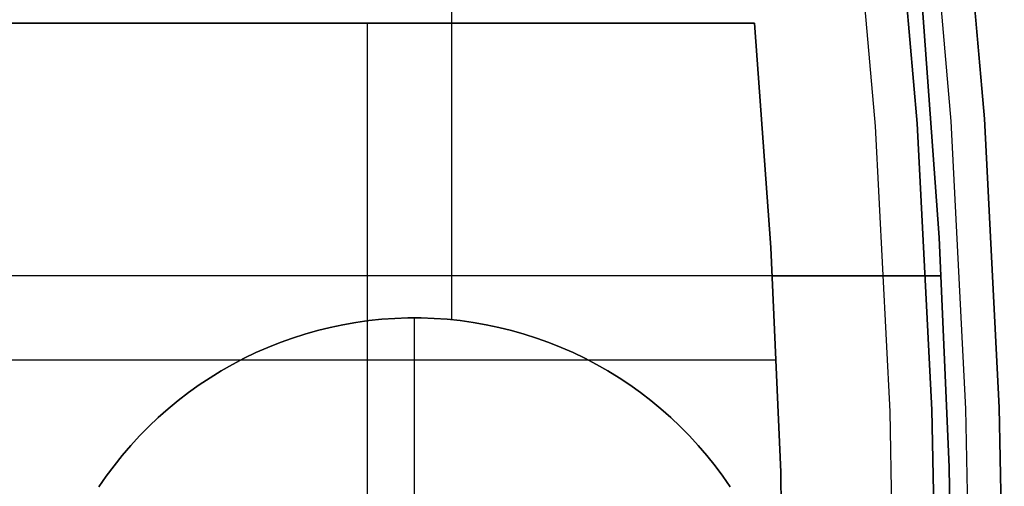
# Model space of a CAD drawing. Header units: millimetres. Extents: x 7986 to 9191, y -11326 to -10283.
# Tile 298 of 312: x 8676.28 to 8687.96, y -10663.31 to -10657.77. Entities that reach past the tile are written whole.
import ezdxf

# ---------------------------------------------------------------- set-up
doc = ezdxf.new("R2010")
doc.units = ezdxf.units.MM
doc.layers.add('BLANCO METALICO', color=7, linetype='Continuous', true_color=0xededed)

msp = doc.modelspace()

# ---------------------------------------------------------------- linework, layer by layer
at = {"layer": 'BLANCO METALICO'}
for p, q in [((8687.032, -10655.566, 143.581), (8687.327, -10658.974, 143.581)), ((8687.43, -10655.525, 143.581), (8687.726, -10658.947, 143.581)), ((8687.726, -10658.947, 141.965), (8687.43, -10655.525, 141.965)), ((8687.726, -10658.947, 140.465), (8687.43, -10655.525, 140.465)), ((8687.43, -10655.525, 142.773), (8687.726, -10658.947, 142.773)), ((8687.43, -10655.525, 141.215), (8687.726, -10658.947, 141.215)), ((8686.137, -10655.659, 139.165), (8686.429, -10659.036, 139.165)), ((8686.137, -10655.659, 139.965), (8686.429, -10659.036, 139.965)), ((8686.928, -10659.002, 143.581), (8686.634, -10655.607, 143.581)), ((8686.634, -10655.607, 141.965), (8686.928, -10659.002, 141.965)), ((8686.928, -10659.002, 142.773), (8686.634, -10655.607, 142.773)), ((8686.634, -10655.607, 140.465), (8686.928, -10659.002, 140.465)), ((8681.405, -10657.811, 162.081), (8681.405, -10655.811, 162.081)), ((8681.405, -10661.333, 156.581), (8681.405, -10655.811, 156.581)), ((8687.189, -10660.358, 159.581), (8686.991, -10657.637, 159.581)), ((8686.991, -10657.637, 162.081), (8687.189, -10660.358, 162.081)), ((8687.189, -10660.358, 156.581), (8686.991, -10657.637, 156.581)), ((8687.189, -10660.358, 160.831), (8686.991, -10657.637, 160.831)), ((8686.991, -10657.637, 158.081), (8687.189, -10660.358, 158.081)), ((8675.463, -10657.811, 159.581), (8684.999, -10657.811, 159.581)), ((8684.999, -10657.811, 162.081), (8675.463, -10657.811, 162.081)), ((8684.999, -10657.811, 160.831), (8675.463, -10657.811, 160.831)), ((8680.231, -10657.811, 162.081), (8680.231, -10657.811, 159.581)), ((8680.405, -10663.891, 159.581), (8680.405, -10657.811, 159.581)), ((8685.192, -10660.474, 162.081), (8684.999, -10657.811, 162.081)), ((8684.999, -10657.811, 162.081), (8684.999, -10657.811, 159.581)), ((8684.999, -10657.811, 159.581), (8685.192, -10660.474, 159.581)), ((8684.999, -10657.811, 160.831), (8685.192, -10660.474, 160.831)), ((8687.327, -10658.974, 143.581), (8687.504, -10662.391, 143.581)), ((8687.726, -10658.947, 143.581), (8687.903, -10662.377, 143.581)), ((8687.903, -10662.377, 141.965), (8687.726, -10658.947, 141.965)), ((8687.903, -10662.377, 140.465), (8687.726, -10658.947, 140.465)), ((8687.726, -10658.947, 142.773), (8687.903, -10662.377, 142.773)), ((8687.726, -10658.947, 141.215), (8687.903, -10662.377, 141.215)), ((8686.429, -10659.036, 139.165), (8686.604, -10662.422, 139.165)), ((8686.429, -10659.036, 139.965), (8686.604, -10662.422, 139.965)), ((8687.104, -10662.404, 143.581), (8686.928, -10659.002, 143.581)), ((8686.928, -10659.002, 141.965), (8687.104, -10662.404, 141.965)), ((8687.104, -10662.404, 142.773), (8686.928, -10659.002, 142.773)), ((8686.928, -10659.002, 140.465), (8687.104, -10662.404, 140.465)), ((8687.308, -10663.083, 159.581), (8687.189, -10660.358, 159.581)), ((8687.189, -10660.358, 162.081), (8687.308, -10663.083, 162.081)), ((8687.308, -10663.083, 156.581), (8687.189, -10660.358, 156.581)), ((8687.308, -10663.083, 160.831), (8687.189, -10660.358, 160.831)), ((8687.189, -10660.358, 158.081), (8687.308, -10663.083, 158.081)), ((8685.309, -10663.142, 162.081), (8685.192, -10660.474, 162.081)), ((8685.192, -10660.474, 159.581), (8685.309, -10663.142, 159.581)), ((8685.192, -10660.474, 160.831), (8685.309, -10663.142, 160.831)), ((8687.214, -10660.811, 156.581), (8675.463, -10660.811, 156.581)), ((8685.211, -10660.811, 162.081), (8687.214, -10660.811, 162.081)), ((8680.73, -10661.317, 146.581), (8680.575, -10661.328, 146.581)), ((8680.575, -10661.328, 156.581), (8680.73, -10661.317, 156.581)), ((8680.575, -10661.328, 151.581), (8680.73, -10661.317, 151.581)), ((8680.885, -10661.312, 146.581), (8680.73, -10661.317, 146.581)), ((8680.73, -10661.317, 156.581), (8680.885, -10661.312, 156.581)), ((8680.73, -10661.317, 151.581), (8680.885, -10661.312, 151.581)), ((8681.04, -10661.312, 146.581), (8680.885, -10661.312, 146.581)), ((8680.885, -10661.312, 156.581), (8681.04, -10661.312, 156.581)), ((8680.885, -10661.312, 151.581), (8681.04, -10661.312, 151.581)), ((8680.963, -10661.311, 156.581), (8680.963, -10661.311, 146.581)), ((8680.963, -10663.311, 146.581), (8680.963, -10661.311, 146.581)), ((8681.196, -10661.317, 146.581), (8681.04, -10661.312, 146.581)), ((8681.04, -10661.312, 156.581), (8681.196, -10661.317, 156.581)), ((8681.04, -10661.312, 151.581), (8681.196, -10661.317, 151.581)), ((8681.351, -10661.328, 146.581), (8681.196, -10661.317, 146.581)), ((8681.196, -10661.317, 156.581), (8681.351, -10661.328, 156.581)), ((8681.196, -10661.317, 151.581), (8681.351, -10661.328, 151.581)), ((8679.961, -10661.424, 146.581), (8679.811, -10661.461, 146.581)), ((8679.811, -10661.461, 156.581), (8679.961, -10661.424, 156.581)), ((8679.811, -10661.461, 151.581), (8679.961, -10661.424, 151.581)), ((8680.113, -10661.392, 146.581), (8679.961, -10661.424, 146.581)), ((8679.961, -10661.424, 156.581), (8680.113, -10661.392, 156.581)), ((8679.961, -10661.424, 151.581), (8680.113, -10661.392, 151.581)), ((8680.266, -10661.365, 146.581), (8680.113, -10661.392, 146.581)), ((8680.113, -10661.392, 156.581), (8680.266, -10661.365, 156.581)), ((8680.113, -10661.392, 151.581), (8680.266, -10661.365, 151.581)), ((8680.42, -10661.344, 146.581), (8680.266, -10661.365, 146.581)), ((8680.266, -10661.365, 156.581), (8680.42, -10661.344, 156.581)), ((8680.266, -10661.365, 151.581), (8680.42, -10661.344, 151.581)), ((8680.575, -10661.328, 146.581), (8680.42, -10661.344, 146.581)), ((8680.42, -10661.344, 156.581), (8680.575, -10661.328, 156.581)), ((8680.42, -10661.344, 151.581), (8680.575, -10661.328, 151.581)), ((8681.505, -10661.344, 146.581), (8681.351, -10661.328, 146.581)), ((8681.351, -10661.328, 156.581), (8681.505, -10661.344, 156.581)), ((8681.351, -10661.328, 151.581), (8681.505, -10661.344, 151.581)), ((8681.659, -10661.365, 146.581), (8681.505, -10661.344, 146.581)), ((8681.505, -10661.344, 156.581), (8681.659, -10661.365, 156.581)), ((8681.505, -10661.344, 151.581), (8681.659, -10661.365, 151.581)), ((8681.812, -10661.392, 146.581), (8681.659, -10661.365, 146.581)), ((8681.659, -10661.365, 156.581), (8681.812, -10661.392, 156.581)), ((8681.659, -10661.365, 151.581), (8681.812, -10661.392, 151.581)), ((8681.964, -10661.424, 146.581), (8681.812, -10661.392, 146.581)), ((8681.812, -10661.392, 156.581), (8681.964, -10661.424, 156.581)), ((8681.812, -10661.392, 151.581), (8681.964, -10661.424, 151.581)), ((8682.115, -10661.461, 146.581), (8681.964, -10661.424, 146.581)), ((8681.964, -10661.424, 156.581), (8682.115, -10661.461, 156.581)), ((8681.964, -10661.424, 151.581), (8682.115, -10661.461, 151.581)), ((8679.513, -10661.551, 146.581), (8679.367, -10661.604, 146.581)), ((8679.367, -10661.604, 156.581), (8679.513, -10661.551, 156.581)), ((8679.367, -10661.604, 151.581), (8679.513, -10661.551, 151.581)), ((8679.661, -10661.504, 146.581), (8679.513, -10661.551, 146.581)), ((8679.513, -10661.551, 156.581), (8679.661, -10661.504, 156.581)), ((8679.513, -10661.551, 151.581), (8679.661, -10661.504, 151.581)), ((8679.811, -10661.461, 146.581), (8679.661, -10661.504, 146.581)), ((8679.661, -10661.504, 156.581), (8679.811, -10661.461, 156.581)), ((8679.661, -10661.504, 151.581), (8679.811, -10661.461, 151.581)), ((8682.264, -10661.504, 146.581), (8682.115, -10661.461, 146.581)), ((8682.115, -10661.461, 156.581), (8682.264, -10661.504, 156.581)), ((8682.115, -10661.461, 151.581), (8682.264, -10661.504, 151.581)), ((8682.412, -10661.551, 146.581), (8682.264, -10661.504, 146.581)), ((8682.264, -10661.504, 156.581), (8682.412, -10661.551, 156.581)), ((8682.264, -10661.504, 151.581), (8682.412, -10661.551, 151.581)), ((8682.558, -10661.604, 146.581), (8682.412, -10661.551, 146.581)), ((8682.412, -10661.551, 156.581), (8682.558, -10661.604, 156.581)), ((8682.412, -10661.551, 151.581), (8682.558, -10661.604, 151.581)), ((8679.223, -10661.661, 146.581), (8679.081, -10661.724, 146.581)), ((8679.081, -10661.724, 156.581), (8679.223, -10661.661, 156.581)), ((8679.081, -10661.724, 151.581), (8679.223, -10661.661, 151.581)), ((8679.367, -10661.604, 146.581), (8679.223, -10661.661, 146.581)), ((8679.223, -10661.661, 156.581), (8679.367, -10661.604, 156.581)), ((8679.223, -10661.661, 151.581), (8679.367, -10661.604, 151.581)), ((8682.703, -10661.661, 146.581), (8682.558, -10661.604, 146.581)), ((8682.558, -10661.604, 156.581), (8682.703, -10661.661, 156.581)), ((8682.558, -10661.604, 151.581), (8682.703, -10661.661, 151.581)), ((8682.845, -10661.724, 146.581), (8682.703, -10661.661, 146.581)), ((8682.703, -10661.661, 156.581), (8682.845, -10661.724, 156.581)), ((8682.703, -10661.661, 151.581), (8682.845, -10661.724, 151.581)), ((8679.081, -10661.724, 146.581), (8678.941, -10661.791, 146.581)), ((8678.941, -10661.791, 156.581), (8679.081, -10661.724, 156.581)), ((8678.941, -10661.791, 151.581), (8679.081, -10661.724, 151.581)), ((8682.985, -10661.791, 146.581), (8682.845, -10661.724, 146.581)), ((8682.845, -10661.724, 156.581), (8682.985, -10661.791, 156.581)), ((8682.845, -10661.724, 151.581), (8682.985, -10661.791, 151.581)), ((8675.463, -10661.811, 159.581), (8685.26, -10661.811, 159.581)), ((8678.803, -10661.863, 146.581), (8678.668, -10661.94, 146.581)), ((8678.668, -10661.94, 156.581), (8678.803, -10661.863, 156.581)), ((8678.668, -10661.94, 151.581), (8678.803, -10661.863, 151.581)), ((8678.941, -10661.791, 146.581), (8678.803, -10661.863, 146.581)), ((8678.803, -10661.863, 156.581), (8678.941, -10661.791, 156.581)), ((8678.803, -10661.863, 151.581), (8678.941, -10661.791, 151.581)), ((8683.122, -10661.863, 146.581), (8682.985, -10661.791, 146.581)), ((8682.985, -10661.791, 156.581), (8683.122, -10661.863, 156.581)), ((8682.985, -10661.791, 151.581), (8683.122, -10661.863, 151.581)), ((8683.257, -10661.94, 146.581), (8683.122, -10661.863, 146.581)), ((8683.122, -10661.863, 156.581), (8683.257, -10661.94, 156.581)), ((8683.122, -10661.863, 151.581), (8683.257, -10661.94, 151.581)), ((8678.668, -10661.94, 146.581), (8678.536, -10662.022, 146.581)), ((8678.536, -10662.022, 156.581), (8678.668, -10661.94, 156.581)), ((8678.536, -10662.022, 151.581), (8678.668, -10661.94, 151.581)), ((8683.39, -10662.022, 146.581), (8683.257, -10661.94, 146.581)), ((8683.257, -10661.94, 156.581), (8683.39, -10662.022, 156.581)), ((8683.257, -10661.94, 151.581), (8683.39, -10662.022, 151.581)), ((8678.406, -10662.108, 146.581), (8678.28, -10662.198, 146.581)), ((8678.28, -10662.198, 156.581), (8678.406, -10662.108, 156.581)), ((8678.28, -10662.198, 151.581), (8678.406, -10662.108, 151.581)), ((8678.536, -10662.022, 146.581), (8678.406, -10662.108, 146.581)), ((8678.406, -10662.108, 156.581), (8678.536, -10662.022, 156.581)), ((8678.406, -10662.108, 151.581), (8678.536, -10662.022, 151.581)), ((8683.519, -10662.108, 146.581), (8683.39, -10662.022, 146.581)), ((8683.39, -10662.022, 156.581), (8683.519, -10662.108, 156.581)), ((8683.39, -10662.022, 151.581), (8683.519, -10662.108, 151.581)), ((8683.645, -10662.198, 146.581), (8683.519, -10662.108, 146.581)), ((8683.519, -10662.108, 156.581), (8683.645, -10662.198, 156.581)), ((8683.519, -10662.108, 151.581), (8683.645, -10662.198, 151.581)), ((8678.28, -10662.198, 146.581), (8678.157, -10662.293, 146.581)), ((8678.157, -10662.293, 156.581), (8678.28, -10662.198, 156.581)), ((8678.157, -10662.293, 151.581), (8678.28, -10662.198, 151.581)), ((8683.768, -10662.293, 146.581), (8683.645, -10662.198, 146.581)), ((8683.645, -10662.198, 156.581), (8683.768, -10662.293, 156.581)), ((8683.645, -10662.198, 151.581), (8683.768, -10662.293, 151.581)), ((8678.157, -10662.293, 146.581), (8678.037, -10662.392, 146.581)), ((8678.037, -10662.392, 156.581), (8678.157, -10662.293, 156.581)), ((8678.037, -10662.392, 151.581), (8678.157, -10662.293, 151.581)), ((8683.888, -10662.392, 146.581), (8683.768, -10662.293, 146.581)), ((8683.768, -10662.293, 156.581), (8683.888, -10662.392, 156.581)), ((8683.768, -10662.293, 151.581), (8683.888, -10662.392, 151.581)), ((8678.037, -10662.392, 146.581), (8677.921, -10662.495, 146.581)), ((8677.921, -10662.495, 156.581), (8678.037, -10662.392, 156.581)), ((8677.921, -10662.495, 151.581), (8678.037, -10662.392, 151.581)), ((8684.004, -10662.495, 146.581), (8683.888, -10662.392, 146.581)), ((8683.888, -10662.392, 156.581), (8684.004, -10662.495, 156.581)), ((8683.888, -10662.392, 151.581), (8684.004, -10662.495, 151.581)), ((8686.604, -10662.422, 139.165), (8686.663, -10665.811, 139.165)), ((8686.604, -10662.422, 139.965), (8686.663, -10665.811, 139.965)), ((8687.163, -10665.811, 143.581), (8687.104, -10662.404, 143.581)), ((8687.104, -10662.404, 141.965), (8687.163, -10665.811, 141.965)), ((8687.163, -10665.811, 142.773), (8687.104, -10662.404, 142.773)), ((8687.104, -10662.404, 140.465), (8687.163, -10665.811, 140.465)), ((8687.504, -10662.391, 143.581), (8687.563, -10665.811, 143.581)), ((8687.903, -10662.377, 143.581), (8687.963, -10665.811, 143.581)), ((8687.963, -10665.811, 141.965), (8687.903, -10662.377, 141.965)), ((8687.963, -10665.811, 140.465), (8687.903, -10662.377, 140.465)), ((8687.903, -10662.377, 142.773), (8687.963, -10665.811, 142.773)), ((8687.903, -10662.377, 141.215), (8687.963, -10665.811, 141.215)), ((8677.808, -10662.602, 146.581), (8677.699, -10662.713, 146.581)), ((8677.699, -10662.713, 156.581), (8677.808, -10662.602, 156.581)), ((8677.699, -10662.713, 151.581), (8677.808, -10662.602, 151.581)), ((8677.921, -10662.495, 146.581), (8677.808, -10662.602, 146.581)), ((8677.808, -10662.602, 156.581), (8677.921, -10662.495, 156.581)), ((8677.808, -10662.602, 151.581), (8677.921, -10662.495, 151.581)), ((8684.117, -10662.602, 146.581), (8684.004, -10662.495, 146.581)), ((8684.004, -10662.495, 156.581), (8684.117, -10662.602, 156.581)), ((8684.004, -10662.495, 151.581), (8684.117, -10662.602, 151.581)), ((8684.226, -10662.713, 146.581), (8684.117, -10662.602, 146.581)), ((8684.117, -10662.602, 156.581), (8684.226, -10662.713, 156.581)), ((8684.117, -10662.602, 151.581), (8684.226, -10662.713, 151.581)), ((8677.699, -10662.713, 146.581), (8677.594, -10662.827, 146.581)), ((8677.594, -10662.827, 156.581), (8677.699, -10662.713, 156.581)), ((8677.594, -10662.827, 151.581), (8677.699, -10662.713, 151.581)), ((8684.331, -10662.827, 146.581), (8684.226, -10662.713, 146.581)), ((8684.226, -10662.713, 156.581), (8684.331, -10662.827, 156.581)), ((8684.226, -10662.713, 151.581), (8684.331, -10662.827, 151.581)), ((8677.594, -10662.827, 146.581), (8677.493, -10662.945, 146.581)), ((8677.493, -10662.945, 156.581), (8677.594, -10662.827, 156.581)), ((8677.493, -10662.945, 151.581), (8677.594, -10662.827, 151.581)), ((8684.432, -10662.945, 146.581), (8684.331, -10662.827, 146.581)), ((8684.331, -10662.827, 156.581), (8684.432, -10662.945, 156.581)), ((8684.331, -10662.827, 151.581), (8684.432, -10662.945, 151.581)), ((8677.493, -10662.945, 146.581), (8677.397, -10663.067, 146.581)), ((8677.397, -10663.067, 156.581), (8677.493, -10662.945, 156.581)), ((8677.397, -10663.067, 151.581), (8677.493, -10662.945, 151.581)), ((8684.529, -10663.067, 146.581), (8684.432, -10662.945, 146.581)), ((8684.432, -10662.945, 156.581), (8684.529, -10663.067, 156.581)), ((8684.432, -10662.945, 151.581), (8684.529, -10663.067, 151.581)), ((8677.397, -10663.067, 146.581), (8677.304, -10663.191, 146.581)), ((8677.304, -10663.191, 156.581), (8677.397, -10663.067, 156.581)), ((8677.304, -10663.191, 151.581), (8677.397, -10663.067, 151.581)), ((8684.621, -10663.191, 146.581), (8684.529, -10663.067, 146.581)), ((8684.529, -10663.067, 156.581), (8684.621, -10663.191, 156.581)), ((8684.529, -10663.067, 151.581), (8684.621, -10663.191, 151.581)), ((8685.348, -10665.811, 162.081), (8685.309, -10663.142, 162.081)), ((8685.309, -10663.142, 159.581), (8685.348, -10665.811, 159.581)), ((8685.309, -10663.142, 160.831), (8685.348, -10665.811, 160.831)), ((8687.348, -10665.811, 159.581), (8687.308, -10663.083, 159.581)), ((8687.308, -10663.083, 162.081), (8687.348, -10665.811, 162.081)), ((8687.348, -10665.811, 156.581), (8687.308, -10663.083, 156.581)), ((8687.348, -10665.811, 160.831), (8687.308, -10663.083, 160.831)), ((8687.308, -10663.083, 158.081), (8687.348, -10665.811, 158.081)), ((8677.304, -10663.191, 146.581), (8677.216, -10663.319, 146.581)), ((8677.216, -10663.319, 156.581), (8677.304, -10663.191, 156.581)), ((8677.216, -10663.319, 151.581), (8677.304, -10663.191, 151.581)), ((8684.71, -10663.319, 146.581), (8684.621, -10663.191, 146.581)), ((8684.621, -10663.191, 156.581), (8684.71, -10663.319, 156.581)), ((8684.621, -10663.191, 151.581), (8684.71, -10663.319, 151.581)), ((8680.963, -10663.811, 147.081), (8680.963, -10663.311, 146.581))]:
    msp.add_line(p, q, dxfattribs=at)

doc.saveas('drawing.dxf')
